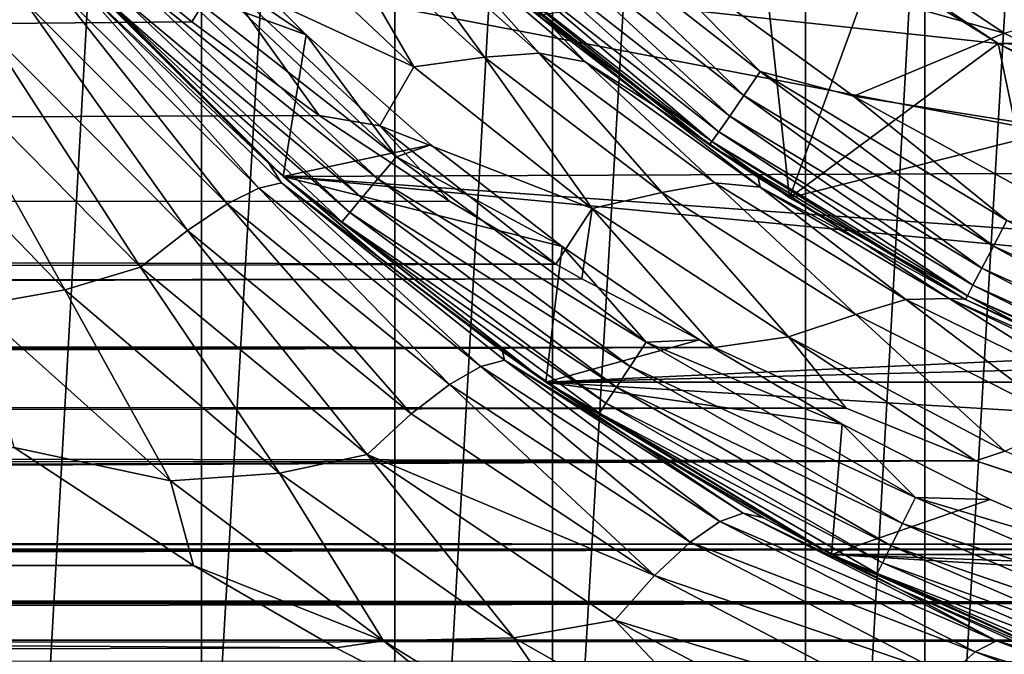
# Model space of a CAD drawing. Header units: millimetres. Extents: x -139 to 106, y -8 to 139.
# Tile 244 of 459: x -8.72 to -4.62, y 59.69 to 62.33. Entities that reach past the tile are written whole.
import ezdxf

# ---------------------------------------------------------------- set-up
doc = ezdxf.new("R2010")
doc.units = ezdxf.units.MM
doc.header["$LTSCALE"] = 53.842063
for name, color, linetype in [('156', 7, 'CONTINUOUS'), ('157', 7, 'CONTINUOUS'), ('158', 7, 'CONTINUOUS'), ('161', 7, 'CONTINUOUS'), ('163', 7, 'CONTINUOUS'), ('164', 7, 'CONTINUOUS'), ('166', 7, 'CONTINUOUS'), ('167', 7, 'CONTINUOUS'), ('297', 7, 'CONTINUOUS'), ('298', 7, 'CONTINUOUS'), ('33', 7, 'CONTINUOUS'), ('34', 7, 'CONTINUOUS'), ('39', 7, 'CONTINUOUS'), ('46', 7, 'CONTINUOUS'), ('47', 7, 'CONTINUOUS'), ('497', 7, 'CONTINUOUS'), ('499', 7, 'CONTINUOUS'), ('82', 7, 'CONTINUOUS'), ('83', 7, 'CONTINUOUS'), ('96', 7, 'CONTINUOUS'), ('97', 7, 'CONTINUOUS')]:
    doc.layers.add(name, color=color, linetype=linetype)

msp = doc.modelspace()

# ---------------------------------------------------------------- linework, layer by layer
at = {"layer": '156', "color": 7, "linetype": 'CONTINUOUS', "true_color": 0x33ccff}
for points in [[(-4.65, 62.2339, -40), (-5.1668, 62.5552, -40), (4.65, 62.2339, -40), (-4.65, 62.2339, -40)], [(4.65, 62.2339, -40), (-5.1668, 62.5552, -40), (5.1668, 62.5552, -40), (4.65, 62.2339, -40)], [(-4.1133, 61.947, -40), (-4.65, 62.2339, -40), (4.1133, 61.947, -40), (-4.1133, 61.947, -40)], [(4.1133, 61.947, -40), (-4.65, 62.2339, -40), (4.65, 62.2339, -40), (4.1133, 61.947, -40)]]:
    msp.add_3dface(points, dxfattribs=at)
at = {"layer": '157', "color": 7, "linetype": 'CONTINUOUS', "true_color": 0x33ccff}
for points in [[(-6.5655, 62.3516, -39), (-5.1668, 62.5552, -40), (-5.519, 61.5913, -39), (-6.5655, 62.3516, -39)], [(-5.1668, 62.5552, -40), (-4.65, 62.2339, -40), (-5.519, 61.5913, -39), (-5.1668, 62.5552, -40)], [(-4.65, 62.2339, -40), (-4.1133, 61.947, -40), (-5.519, 61.5913, -39), (-4.65, 62.2339, -40)], [(-5.519, 61.5913, -39), (-4.1133, 61.947, -40), (-4.3855, 60.9682, -39), (-5.519, 61.5913, -39)]]:
    msp.add_3dface(points, dxfattribs=at)
at = {"layer": '158', "color": 7, "linetype": 'CONTINUOUS', "true_color": 0x33ccff}
for points in [[(-6.5655, 62.3516, -39), (-5.519, 61.5913, -39), (-5.519, 61.5913, -32), (-6.5655, 62.3516, -39)], [(-6.5655, 62.3516, -32), (-6.5655, 62.3516, -39), (-5.519, 61.5913, -32), (-6.5655, 62.3516, -32)], [(-5.519, 61.5913, -39), (-4.3855, 60.9682, -39), (-5.519, 61.5913, -32), (-5.519, 61.5913, -39)], [(-5.519, 61.5913, -32), (-4.3855, 60.9682, -39), (-4.3855, 60.9682, -32), (-5.519, 61.5913, -32)]]:
    msp.add_3dface(points, dxfattribs=at)
at = {"layer": '161', "color": 7, "linetype": 'CONTINUOUS', "true_color": 0x33ccff}
for points in [[(-6.5655, 62.3516, -32), (-5.519, 61.5913, -32), (-5.6615, 62.9097, -32), (-6.5655, 62.3516, -32)], [(-5.6615, 62.9097, -32), (-5.519, 61.5913, -32), (-4.65, 62.2338, -32), (-5.6615, 62.9097, -32)], [(-5.519, 61.5913, -32), (-4.3855, 60.9682, -32), (-4.65, 62.2338, -32), (-5.519, 61.5913, -32)], [(-4.65, 62.2338, -32), (-4.3855, 60.9682, -32), (-3.5589, 61.6958, -32), (-4.65, 62.2338, -32)]]:
    msp.add_3dface(points, dxfattribs=at)
at = {"layer": '163', "color": 7, "linetype": 'CONTINUOUS', "true_color": 0x33ccff}
for points in [[(-5.6615, 62.9097, -32), (-4.65, 62.2338, -32), (-5.6615, 62.9097, -30), (-5.6615, 62.9097, -32)], [(-5.6615, 62.9097, -30), (-4.65, 62.2338, -32), (-4.65, 62.2338, -30), (-5.6615, 62.9097, -30)], [(-4.65, 62.2338, -32), (-3.5589, 61.6958, -32), (-4.65, 62.2338, -30), (-4.65, 62.2338, -32)], [(-4.65, 62.2338, -30), (-3.5589, 61.6958, -32), (-3.5588, 61.6958, -30), (-4.65, 62.2338, -30)]]:
    msp.add_3dface(points, dxfattribs=at)
at = {"layer": '164', "color": 7, "linetype": 'CONTINUOUS', "true_color": 0x33ccff}
for points in [[(-5.6615, 62.9097, -30), (-4.65, 62.2338, -30), (-8.6079, 62.662, -30), (-5.6615, 62.9097, -30)], [(-4.65, 62.2338, -30), (-3.5588, 61.6958, -30), (-8.6079, 62.662, -30), (-4.65, 62.2338, -30)], [(-8.6079, 62.662, -30), (-3.5588, 61.6958, -30), (-7.6259, 61.68, -30), (-8.6079, 62.662, -30)], [(-3.5588, 61.6958, -30), (-2.4069, 61.3048, -30), (-7.6259, 61.68, -30), (-3.5588, 61.6958, -30)], [(-2.4069, 61.3048, -30), (-1.2138, 61.0674, -30), (-7.6259, 61.68, -30), (-2.4069, 61.3048, -30)], [(-7.6259, 61.68, -30), (-1.2138, 61.0674, -30), (-6.5326, 60.8235, -30), (-7.6259, 61.68, -30)], [(-1.2138, 61.0674, -30), (0, 60.9879, -30), (-6.5326, 60.8235, -30), (-1.2138, 61.0674, -30)], [(-6.5326, 60.8235, -30), (0, 60.9879, -30), (6.5326, 60.8235, -30), (-6.5326, 60.8235, -30)], [(-5.3443, 60.1051, -30), (-6.5326, 60.8235, -30), (5.3443, 60.1051, -30), (-5.3443, 60.1051, -30)], [(5.3443, 60.1051, -30), (-6.5326, 60.8235, -30), (6.5326, 60.8235, -30), (5.3443, 60.1051, -30)], [(-4.078, 59.5352, -30), (-5.3443, 60.1051, -30), (4.078, 59.5352, -30), (-4.078, 59.5352, -30)], [(4.078, 59.5352, -30), (-5.3443, 60.1051, -30), (5.3443, 60.1051, -30), (4.078, 59.5352, -30)]]:
    msp.add_3dface(points, dxfattribs=at)
at = {"layer": '166', "color": 7, "linetype": 'CONTINUOUS', "true_color": 0x33ccff}
for points in [[(-8.6079, 62.662, -30), (-7.6259, 61.68, -30), (-8.6079, 62.662, -28), (-8.6079, 62.662, -30)], [(-8.6079, 62.662, -28), (-7.6259, 61.68, -30), (-7.6259, 61.68, -28), (-8.6079, 62.662, -28)], [(-7.6259, 61.68, -30), (-6.5326, 60.8235, -30), (-7.6259, 61.68, -28), (-7.6259, 61.68, -30)], [(-7.6259, 61.68, -28), (-6.5326, 60.8235, -30), (-6.5326, 60.8235, -28), (-7.6259, 61.68, -28)], [(-6.5326, 60.8235, -30), (-5.3443, 60.1051, -30), (-6.5326, 60.8235, -28), (-6.5326, 60.8235, -30)], [(-6.5326, 60.8235, -28), (-5.3443, 60.1051, -30), (-5.3443, 60.1051, -28), (-6.5326, 60.8235, -28)], [(-5.3443, 60.1051, -30), (-4.078, 59.5352, -30), (-5.3443, 60.1051, -28), (-5.3443, 60.1051, -30)], [(-5.3443, 60.1051, -28), (-4.078, 59.5352, -30), (-4.078, 59.5352, -28), (-5.3443, 60.1051, -28)]]:
    msp.add_3dface(points, dxfattribs=at)
at = {"layer": '167', "color": 7, "linetype": 'CONTINUOUS', "true_color": 0x33ccff}
for points in [[(-7.5299, 62.2691, -28), (-8.0185, 62.7577, -28), (-8.6079, 62.662, -28), (-7.5299, 62.2691, -28)], [(-7.5299, 62.2691, -28), (-8.6079, 62.662, -28), (-7.6259, 61.68, -28), (-7.5299, 62.2691, -28)], [(-7.0115, 61.8121, -28), (-7.5299, 62.2691, -28), (-7.6259, 61.68, -28), (-7.0115, 61.8121, -28)], [(-6.4655, 61.3886, -28), (-7.0115, 61.8121, -28), (-7.6259, 61.68, -28), (-6.4655, 61.3886, -28)], [(-6.4655, 61.3886, -28), (-7.6259, 61.68, -28), (-6.5326, 60.8235, -28), (-6.4655, 61.3886, -28)], [(-5.8939, 61.0002, -28), (-6.4655, 61.3886, -28), (-6.5326, 60.8235, -28), (-5.8939, 61.0002, -28)], [(-5.2991, 60.6484, -28), (-5.8939, 61.0002, -28), (-6.5326, 60.8235, -28), (-5.2991, 60.6484, -28)], [(-5.2991, 60.6484, -28), (-6.5326, 60.8235, -28), (-5.3443, 60.1051, -28), (-5.2991, 60.6484, -28)], [(-4.6834, 60.3347, -28), (-5.2991, 60.6484, -28), (-5.3443, 60.1051, -28), (-4.6834, 60.3347, -28)], [(-4.0492, 60.0603, -28), (-4.6834, 60.3347, -28), (-5.3443, 60.1051, -28), (-4.0492, 60.0603, -28)], [(-4.0492, 60.0603, -28), (-5.3443, 60.1051, -28), (-4.078, 59.5352, -28), (-4.0492, 60.0603, -28)]]:
    msp.add_3dface(points, dxfattribs=at)
at = {"layer": '297', "color": 7, "linetype": 'CONTINUOUS', "true_color": 0xffff99}
msp.add_3dface([(-5.6311, 62.9494, 36.5), (-4.625, 62.2771, 36.5), (-3.4246, 62.6177, 36.5), (-5.6311, 62.9494, 36.5)], dxfattribs=at)
at = {"layer": '298', "color": 7, "linetype": 'CONTINUOUS', "true_color": 0xffff99}
for points in [[(-5.631, 62.9494, 35), (-4.625, 62.2772, 35), (-5.6311, 62.9494, 36.5), (-5.631, 62.9494, 35)], [(-4.625, 62.2772, 35), (-4.625, 62.2771, 36.5), (-5.6311, 62.9494, 36.5), (-4.625, 62.2772, 35)], [(-4.625, 62.2772, 35), (-3.5398, 61.742, 35), (-4.625, 62.2771, 36.5), (-4.625, 62.2772, 35)]]:
    msp.add_3dface(points, dxfattribs=at)
at = {"layer": '33', "color": 8, "linetype": 'CONTINUOUS'}
for points in [[(-117, 61.5429, 13.754), (-8.6326, 62.8475, 15.0119), (-117, 63.115, 15.2432), (-117, 61.5429, 13.754)], [(-8.5128, 62.7417, 14.9181), (-8.6326, 62.8475, 15.0119), (-117, 61.5429, 13.754), (-8.5128, 62.7417, 14.9181)], [(-8.0054, 62.3233, 14.5337), (-8.5128, 62.7417, 14.9181), (-117, 61.5429, 13.754), (-8.0054, 62.3233, 14.5337)], [(-7.4763, 61.9336, 14.1551), (-8.0054, 62.3233, 14.5337), (-117, 61.5429, 13.754), (-7.4763, 61.9336, 14.1551)], [(-6.9331, 61.5766, 13.7895), (-7.4763, 61.9336, 14.1551), (-117, 61.5429, 13.754), (-6.9331, 61.5766, 13.7895)], [(-6.4917, 61.315, 13.5094), (-6.9331, 61.5766, 13.7895), (-117, 61.5429, 13.754), (-6.4917, 61.315, 13.5094)], [(-77.0653, 61.1218, 13.2954), (-6.4917, 61.315, 13.5094), (-117, 61.5429, 13.754), (-77.0653, 61.1218, 13.2954)], [(-6.3828, 61.2542, 13.4427), (-6.4917, 61.315, 13.5094), (-77.0653, 61.1218, 13.2954), (-6.3828, 61.2542, 13.4427)], [(-75.9354, 61.1218, 13.2954), (-6.3828, 61.2542, 13.4427), (-77.0653, 61.1218, 13.2954), (-75.9354, 61.1218, 13.2954)], [(-74.8111, 61.048, 13.212), (-6.3828, 61.2542, 13.4427), (-75.9354, 61.1218, 13.2954), (-74.8111, 61.048, 13.212)], [(-5.8311, 60.9672, 13.1196), (-6.3828, 61.2542, 13.4427), (-74.8111, 61.048, 13.212), (-5.8311, 60.9672, 13.1196)], [(-73.614, 60.8857, 13.0252), (-5.8311, 60.9672, 13.1196), (-74.8111, 61.048, 13.212), (-73.614, 60.8857, 13.0252)], [(-72.9353, 60.7584, 12.8754), (-5.8311, 60.9672, 13.1196), (-73.614, 60.8857, 13.0252), (-72.9353, 60.7584, 12.8754)], [(-5.2835, 60.7151, 12.8237), (-5.8311, 60.9672, 13.1196), (-72.9353, 60.7584, 12.8754), (-5.2835, 60.7151, 12.8237)], [(-72.2308, 60.603, 12.6884), (-5.2835, 60.7151, 12.8237), (-72.9353, 60.7584, 12.8754), (-72.2308, 60.603, 12.6884)], [(-4.7438, 60.496, 12.5568), (-5.2835, 60.7151, 12.8237), (-72.2308, 60.603, 12.6884), (-4.7438, 60.496, 12.5568)], [(-71.5394, 60.4307, 12.4756), (-4.7438, 60.496, 12.5568), (-72.2308, 60.603, 12.6884), (-71.5394, 60.4307, 12.4756)], [(-70.8963, 60.2573, 12.255), (-4.7438, 60.496, 12.5568), (-71.5394, 60.4307, 12.4756), (-70.8963, 60.2573, 12.255)], [(-70.6584, 60.1889, 12.1664), (-4.7438, 60.496, 12.5568), (-70.8963, 60.2573, 12.255), (-70.6584, 60.1889, 12.1664)], [(-3.6997, 60.1486, 12.1136), (-4.7438, 60.496, 12.5568), (-70.6584, 60.1889, 12.1664), (-3.6997, 60.1486, 12.1136)], [(-70.4234, 60.1196, 12.0754), (-3.6997, 60.1486, 12.1136), (-70.6584, 60.1889, 12.1664), (-70.4234, 60.1196, 12.0754)], [(-3.6275, 60.1281, 12.0867), (-3.6997, 60.1486, 12.1136), (-70.4234, 60.1196, 12.0754), (-3.6275, 60.1281, 12.0867)], [(-70.1914, 60.0492, 11.9819), (-3.6275, 60.1281, 12.0867), (-70.4234, 60.1196, 12.0754), (-70.1914, 60.0492, 11.9819)], [(-69.9623, 59.9779, 11.8861), (-3.6275, 60.1281, 12.0867), (-70.1914, 60.0492, 11.9819), (-69.9623, 59.9779, 11.8861)], [(-2.7114, 59.9061, 11.7882), (-3.6275, 60.1281, 12.0867), (-69.9623, 59.9779, 11.8861), (-2.7114, 59.9061, 11.7882)], [(-69.7361, 59.9057, 11.7877), (-2.7114, 59.9061, 11.7882), (-69.9623, 59.9779, 11.8861), (-69.7361, 59.9057, 11.7877)], [(-69.5131, 59.8327, 11.687), (-2.7114, 59.9061, 11.7882), (-69.7361, 59.9057, 11.7877), (-69.5131, 59.8327, 11.687)], [(-69.2933, 59.759, 11.584), (-2.7114, 59.9061, 11.7882), (-69.5131, 59.8327, 11.687), (-69.2933, 59.759, 11.584)], [(-1.7719, 59.7476, 11.5678), (-2.7114, 59.9061, 11.7882), (-69.2933, 59.759, 11.584), (-1.7719, 59.7476, 11.5678)], [(-69.0767, 59.6846, 11.4785), (-1.7719, 59.7476, 11.5678), (-69.2933, 59.759, 11.584), (-69.0767, 59.6846, 11.4785)], [(-0.8695, 59.6591, 11.4421), (-1.7719, 59.7476, 11.5678), (-69.0767, 59.6846, 11.4785), (-0.8695, 59.6591, 11.4421)]]:
    msp.add_3dface(points, dxfattribs=at)
at = {"layer": '34', "color": 8, "linetype": 'CONTINUOUS'}
for points in [[(-7.0828, 62.1359, 14.4587), (-7.7578, 62.7746, 15.1072), (-7.8892, 62.5108, 14.7349), (-7.0828, 62.1359, 14.4587)], [(-7.7578, 62.7746, 15.1072), (-7.0828, 62.1359, 14.4587), (-7.4616, 62.7917, 15.3323), (-7.7578, 62.7746, 15.1072)], [(-7.4616, 62.7917, 15.3323), (-7.0828, 62.1359, 14.4587), (-6.7877, 62.1768, 14.6829), (-7.4616, 62.7917, 15.3323)], [(-7.4616, 62.7917, 15.3323), (-6.7877, 62.1768, 14.6829), (-7.2318, 62.7876, 15.6133), (-7.4616, 62.7917, 15.3323)], [(-7.2318, 62.7876, 15.6133), (-6.7877, 62.1768, 14.6829), (-6.5603, 62.1938, 14.9653), (-7.2318, 62.7876, 15.6133)], [(-7.2318, 62.7876, 15.6133), (-6.5603, 62.1938, 14.9653), (-7.0425, 62.7331, 15.9002), (-7.2318, 62.7876, 15.6133)], [(-8.5128, 62.7417, 14.9181), (-8.0054, 62.3233, 14.5337), (-7.8892, 62.5108, 14.7349), (-8.5128, 62.7417, 14.9181)], [(-7.0425, 62.7331, 15.9002), (-6.5603, 62.1938, 14.9653), (-6.3689, 62.1572, 15.2537), (-7.0425, 62.7331, 15.9002)], [(-7.0425, 62.7331, 15.9002), (-6.3689, 62.1572, 15.2537), (-6.5079, 62.3042, 15.8), (-7.0425, 62.7331, 15.9002)], [(-6.9208, 62.6594, 16.2003), (-7.0425, 62.7331, 15.9002), (-6.5079, 62.3042, 15.8), (-6.9208, 62.6594, 16.2003)], [(-8.0054, 62.3233, 14.5337), (-7.4763, 61.9336, 14.1551), (-7.8892, 62.5108, 14.7349), (-8.0054, 62.3233, 14.5337)], [(-7.4763, 61.9336, 14.1551), (-7.2242, 61.8908, 14.1191), (-7.8892, 62.5108, 14.7349), (-7.4763, 61.9336, 14.1551)], [(-7.2242, 61.8908, 14.1191), (-7.0828, 62.1359, 14.4587), (-7.8892, 62.5108, 14.7349), (-7.2242, 61.8908, 14.1191)], [(-6.5079, 62.3042, 15.8), (-6.3689, 62.1572, 15.2537), (-6.0823, 61.9754, 15.4099), (-6.5079, 62.3042, 15.8)], [(-7.0828, 62.1359, 14.4587), (-6.3398, 61.5471, 13.8177), (-6.7877, 62.1768, 14.6829), (-7.0828, 62.1359, 14.4587)], [(-6.7877, 62.1768, 14.6829), (-6.0496, 61.6133, 14.0434), (-6.5603, 62.1938, 14.9653), (-6.7877, 62.1768, 14.6829)], [(-6.7877, 62.1768, 14.6829), (-6.3398, 61.5471, 13.8177), (-6.0496, 61.6133, 14.0434), (-6.7877, 62.1768, 14.6829)], [(-6.5603, 62.1938, 14.9653), (-6.0496, 61.6133, 14.0434), (-5.8293, 61.6529, 14.3291), (-6.5603, 62.1938, 14.9653)], [(-6.5603, 62.1938, 14.9653), (-5.8293, 61.6529, 14.3291), (-6.3689, 62.1572, 15.2537), (-6.5603, 62.1938, 14.9653)], [(-6.3689, 62.1572, 15.2537), (-5.8293, 61.6529, 14.3291), (-5.6403, 61.6359, 14.621), (-6.3689, 62.1572, 15.2537)], [(-6.3689, 62.1572, 15.2537), (-5.6403, 61.6359, 14.621), (-6.0823, 61.9754, 15.4099), (-6.3689, 62.1572, 15.2537)], [(-6.3398, 61.5471, 13.8177), (-7.0828, 62.1359, 14.4587), (-7.2242, 61.8908, 14.1191), (-6.3398, 61.5471, 13.8177)], [(-6.0823, 61.9754, 15.4099), (-5.6403, 61.6359, 14.621), (-5.6498, 61.6756, 15.0364), (-6.0823, 61.9754, 15.4099)], [(-7.4763, 61.9336, 14.1551), (-6.9331, 61.5766, 13.7895), (-7.2242, 61.8908, 14.1191), (-7.4763, 61.9336, 14.1551)], [(-6.9331, 61.5766, 13.7895), (-6.4917, 61.315, 13.5094), (-7.2242, 61.8908, 14.1191), (-6.9331, 61.5766, 13.7895)], [(-6.4917, 61.315, 13.5094), (-6.3398, 61.5471, 13.8177), (-7.2242, 61.8908, 14.1191), (-6.4917, 61.315, 13.5094)], [(-5.6498, 61.6756, 15.0364), (-5.6403, 61.6359, 14.621), (-5.217, 61.4067, 14.6859), (-5.6498, 61.6756, 15.0364)], [(-6.0496, 61.6133, 14.0434), (-5.2425, 61.1045, 13.4268), (-5.8293, 61.6529, 14.3291), (-6.0496, 61.6133, 14.0434)], [(-5.8293, 61.6529, 14.3291), (-5.2425, 61.1045, 13.4268), (-5.0352, 61.1676, 13.718), (-5.8293, 61.6529, 14.3291)], [(-5.8293, 61.6529, 14.3291), (-5.0352, 61.1676, 13.718), (-5.6403, 61.6359, 14.621), (-5.8293, 61.6529, 14.3291)], [(-5.6403, 61.6359, 14.621), (-5.0352, 61.1676, 13.718), (-4.8544, 61.1719, 14.0155), (-5.6403, 61.6359, 14.621)], [(-5.6403, 61.6359, 14.621), (-4.8544, 61.1719, 14.0155), (-5.217, 61.4067, 14.6859), (-5.6403, 61.6359, 14.621)], [(-6.3398, 61.5471, 13.8177), (-5.5229, 61.0118, 13.1966), (-6.0496, 61.6133, 14.0434), (-6.3398, 61.5471, 13.8177)], [(-6.0496, 61.6133, 14.0434), (-5.5229, 61.0118, 13.1966), (-5.2425, 61.1045, 13.4268), (-6.0496, 61.6133, 14.0434)], [(-6.4917, 61.315, 13.5094), (-6.3828, 61.2542, 13.4427), (-6.3398, 61.5471, 13.8177), (-6.4917, 61.315, 13.5094)], [(-6.3828, 61.2542, 13.4427), (-5.8311, 60.9672, 13.1196), (-6.3398, 61.5471, 13.8177), (-6.3828, 61.2542, 13.4427)], [(-5.8311, 60.9672, 13.1196), (-5.5229, 61.0118, 13.1966), (-6.3398, 61.5471, 13.8177), (-5.8311, 60.9672, 13.1196)], [(-5.217, 61.4067, 14.6859), (-4.8544, 61.1719, 14.0155), (-4.7892, 61.1689, 14.3628), (-5.217, 61.4067, 14.6859)], [(-5.2425, 61.1045, 13.4268), (-4.3587, 60.6558, 12.8503), (-5.0352, 61.1676, 13.718), (-5.2425, 61.1045, 13.4268)], [(-5.0352, 61.1676, 13.718), (-4.1721, 60.7429, 13.1492), (-4.8544, 61.1719, 14.0155), (-5.0352, 61.1676, 13.718)], [(-5.0352, 61.1676, 13.718), (-4.3587, 60.6558, 12.8503), (-4.1721, 60.7429, 13.1492), (-5.0352, 61.1676, 13.718)], [(-4.8544, 61.1719, 14.0155), (-4.1721, 60.7429, 13.1492), (-4.0069, 60.7691, 13.4545), (-4.8544, 61.1719, 14.0155)], [(-4.8544, 61.1719, 14.0155), (-4.0069, 60.7691, 13.4545), (-3.9654, 60.7817, 13.8083), (-4.8544, 61.1719, 14.0155)], [(-4.7892, 61.1689, 14.3628), (-4.8544, 61.1719, 14.0155), (-3.9654, 60.7817, 13.8083), (-4.7892, 61.1689, 14.3628)], [(-5.5229, 61.0118, 13.1966), (-4.6232, 60.5357, 12.6121), (-5.2425, 61.1045, 13.4268), (-5.5229, 61.0118, 13.1966)], [(-5.2425, 61.1045, 13.4268), (-4.6232, 60.5357, 12.6121), (-4.3587, 60.6558, 12.8503), (-5.2425, 61.1045, 13.4268)], [(-5.8311, 60.9672, 13.1196), (-5.2835, 60.7151, 12.8237), (-5.5229, 61.0118, 13.1966), (-5.8311, 60.9672, 13.1196)], [(-5.2835, 60.7151, 12.8237), (-4.7438, 60.496, 12.5568), (-5.5229, 61.0118, 13.1966), (-5.2835, 60.7151, 12.8237)], [(-4.7438, 60.496, 12.5568), (-4.6232, 60.5357, 12.6121), (-5.5229, 61.0118, 13.1966), (-4.7438, 60.496, 12.5568)], [(-4.7438, 60.496, 12.5568), (-3.6997, 60.1486, 12.1136), (-4.6232, 60.5357, 12.6121), (-4.7438, 60.496, 12.5568)]]:
    msp.add_3dface(points, dxfattribs=at)
at = {"layer": '39', "color": 8, "linetype": 'CONTINUOUS'}
for points in [[(-5.631, 62.9494, 35), (-6.2479, 62.7377, 35), (-4.625, 62.2772, 35), (-5.631, 62.9494, 35)], [(-6.2479, 62.7377, 35), (-5.2521, 62.014, 35), (-4.625, 62.2772, 35), (-6.2479, 62.7377, 35)], [(-4.625, 62.2772, 35), (-5.2521, 62.014, 35), (-3.5398, 61.742, 35), (-4.625, 62.2772, 35)], [(-5.2521, 62.014, 35), (-4.1735, 61.4209, 35), (-3.5398, 61.742, 35), (-5.2521, 62.014, 35)]]:
    msp.add_3dface(points, dxfattribs=at)
at = {"layer": '46', "color": 8, "linetype": 'CONTINUOUS'}
for points in [[(-9.5185, 63.2875, -20.4994), (-8.6999, 62.4062, -20.4847), (-8.8682, 62.304, -20.1939), (-9.5185, 63.2875, -20.4994)], [(-8.521, 62.5651, -21.4427), (-7.6859, 61.7335, -21.2294), (-8.4846, 62.4891, -21.1153), (-8.521, 62.5651, -21.4427)], [(-8.5713, 62.4676, -20.797), (-8.4846, 62.4891, -21.1153), (-7.7267, 61.6315, -20.5761), (-8.5713, 62.4676, -20.797)], [(-8.4846, 62.4891, -21.1153), (-7.6859, 61.7335, -21.2294), (-7.6323, 61.6529, -20.8923), (-8.4846, 62.4891, -21.1153)], [(-8.4846, 62.4891, -21.1153), (-7.6323, 61.6529, -20.8923), (-7.7267, 61.6315, -20.5761), (-8.4846, 62.4891, -21.1153)], [(-8.6999, 62.4062, -20.4847), (-8.5713, 62.4676, -20.797), (-7.8584, 61.5659, -20.266), (-8.6999, 62.4062, -20.4847)], [(-8.5713, 62.4676, -20.797), (-7.7267, 61.6315, -20.5761), (-7.8584, 61.5659, -20.266), (-8.5713, 62.4676, -20.797)], [(-8.8682, 62.304, -20.1939), (-8.6999, 62.4062, -20.4847), (-8.0246, 61.455, -19.9771), (-8.8682, 62.304, -20.1939)], [(-8.6999, 62.4062, -20.4847), (-7.8584, 61.5659, -20.266), (-8.0246, 61.455, -19.9771), (-8.6999, 62.4062, -20.4847)], [(-8.2191, 61.3019, -19.7241), (-9.0702, 62.164, -19.9391), (-8.8682, 62.304, -20.1939), (-8.2191, 61.3019, -19.7241)], [(-8.2191, 61.3019, -19.7241), (-8.8682, 62.304, -20.1939), (-8.0246, 61.455, -19.9771), (-8.2191, 61.3019, -19.7241)], [(-8.5346, 61.2083, -19.5455), (-9.342, 62.0439, -19.7423), (-9.0702, 62.164, -19.9391), (-8.5346, 61.2083, -19.5455)], [(-8.2191, 61.3019, -19.7241), (-8.5346, 61.2083, -19.5455), (-9.0702, 62.164, -19.9391), (-8.2191, 61.3019, -19.7241)], [(-8.5346, 61.2083, -19.5455), (-8.9096, 61.1415, -19.4328), (-9.342, 62.0439, -19.7423), (-8.5346, 61.2083, -19.5455)], [(-7.6859, 61.7335, -21.2294), (-7.2164, 61.3339, -21.096), (-7.6323, 61.6529, -20.8923), (-7.6859, 61.7335, -21.2294)], [(-7.8584, 61.5659, -20.266), (-7.7267, 61.6315, -20.5761), (-6.934, 60.8141, -19.9987), (-7.8584, 61.5659, -20.266)], [(-7.7267, 61.6315, -20.5761), (-7.6323, 61.6529, -20.8923), (-6.8036, 60.8885, -20.3074), (-7.7267, 61.6315, -20.5761)], [(-7.7267, 61.6315, -20.5761), (-6.8036, 60.8885, -20.3074), (-6.934, 60.8141, -19.9987), (-7.7267, 61.6315, -20.5761)], [(-7.2164, 61.3339, -21.096), (-6.7138, 60.9512, -20.9485), (-7.6323, 61.6529, -20.8923), (-7.2164, 61.3339, -21.096)], [(-7.6323, 61.6529, -20.8923), (-6.7138, 60.9512, -20.9485), (-6.7055, 60.915, -20.6221), (-7.6323, 61.6529, -20.8923)], [(-7.6323, 61.6529, -20.8923), (-6.7055, 60.915, -20.6221), (-6.8036, 60.8885, -20.3074), (-7.6323, 61.6529, -20.8923)], [(-8.0246, 61.455, -19.9771), (-7.8584, 61.5659, -20.266), (-7.0937, 60.6907, -19.7112), (-8.0246, 61.455, -19.9771)], [(-7.8584, 61.5659, -20.266), (-6.934, 60.8141, -19.9987), (-7.0937, 60.6907, -19.7112), (-7.8584, 61.5659, -20.266)], [(-7.2765, 60.522, -19.4594), (-8.2191, 61.3019, -19.7241), (-8.0246, 61.455, -19.9771), (-7.2765, 60.522, -19.4594)], [(-7.2765, 60.522, -19.4594), (-8.0246, 61.455, -19.9771), (-7.0937, 60.6907, -19.7112), (-7.2765, 60.522, -19.4594)], [(-7.6416, 60.4436, -19.3018), (-8.5346, 61.2083, -19.5455), (-8.2191, 61.3019, -19.7241), (-7.6416, 60.4436, -19.3018)], [(-7.2765, 60.522, -19.4594), (-7.6416, 60.4436, -19.3018), (-8.2191, 61.3019, -19.7241), (-7.2765, 60.522, -19.4594)], [(-8.0951, 60.4118, -19.2188), (-8.9096, 61.1415, -19.4328), (-8.5346, 61.2083, -19.5455), (-8.0951, 60.4118, -19.2188)], [(-7.6416, 60.4436, -19.3018), (-8.0951, 60.4118, -19.2188), (-8.5346, 61.2083, -19.5455), (-7.6416, 60.4436, -19.3018)], [(-8.0951, 60.4118, -19.2188), (-8.7447, 60.5512, -19.2395), (-8.9096, 61.1415, -19.4328), (-8.0951, 60.4118, -19.2188)], [(-6.7138, 60.9512, -20.9485), (-6.1821, 60.5909, -20.7914), (-6.7055, 60.915, -20.6221), (-6.7138, 60.9512, -20.9485)], [(-6.934, 60.8141, -19.9987), (-6.8036, 60.8885, -20.3074), (-5.9322, 60.1565, -19.708), (-6.934, 60.8141, -19.9987)], [(-6.8036, 60.8885, -20.3074), (-6.7055, 60.915, -20.6221), (-5.8083, 60.2429, -20.0162), (-6.8036, 60.8885, -20.3074)], [(-6.8036, 60.8885, -20.3074), (-5.8083, 60.2429, -20.0162), (-5.9322, 60.1565, -19.708), (-6.8036, 60.8885, -20.3074)], [(-6.7055, 60.915, -20.6221), (-6.1821, 60.5909, -20.7914), (-5.7117, 60.2783, -20.3305), (-6.7055, 60.915, -20.6221)], [(-6.7055, 60.915, -20.6221), (-5.7117, 60.2783, -20.3305), (-5.8083, 60.2429, -20.0162), (-6.7055, 60.915, -20.6221)], [(-7.0937, 60.6907, -19.7112), (-6.934, 60.8141, -19.9987), (-6.08, 60.0183, -19.4209), (-7.0937, 60.6907, -19.7112)], [(-6.934, 60.8141, -19.9987), (-5.9322, 60.1565, -19.708), (-6.08, 60.0183, -19.4209), (-6.934, 60.8141, -19.9987)], [(-7.2765, 60.522, -19.4594), (-7.0937, 60.6907, -19.7112), (-6.08, 60.0183, -19.4209), (-7.2765, 60.522, -19.4594)], [(-6.1821, 60.5909, -20.7914), (-5.6267, 60.2584, -20.63), (-5.7117, 60.2783, -20.3305), (-6.1821, 60.5909, -20.7914)], [(-7.999, 60.0595, -19.0855), (-8.7447, 60.5512, -19.2395), (-8.0951, 60.4118, -19.2188), (-7.999, 60.0595, -19.0855)], [(-6.6658, 59.7578, -19.0311), (-7.6416, 60.4436, -19.3018), (-7.2765, 60.522, -19.4594), (-6.6658, 59.7578, -19.0311)], [(-6.246, 59.8325, -19.1694), (-6.6658, 59.7578, -19.0311), (-7.2765, 60.522, -19.4594), (-6.246, 59.8325, -19.1694)], [(-6.246, 59.8325, -19.1694), (-7.2765, 60.522, -19.4594), (-6.08, 60.0183, -19.4209), (-6.246, 59.8325, -19.1694)], [(-7.2083, 59.7462, -18.9776), (-8.0951, 60.4118, -19.2188), (-7.6416, 60.4436, -19.3018), (-7.2083, 59.7462, -18.9776)], [(-6.6658, 59.7578, -19.0311), (-7.2083, 59.7462, -18.9776), (-7.6416, 60.4436, -19.3018), (-6.6658, 59.7578, -19.0311)], [(-7.2083, 59.7462, -18.9776), (-7.999, 60.0595, -19.0855), (-8.0951, 60.4118, -19.2188), (-7.2083, 59.7462, -18.9776)], [(-5.7117, 60.2783, -20.3305), (-4.6577, 59.7465, -20.0428), (-5.8083, 60.2429, -20.0162), (-5.7117, 60.2783, -20.3305)], [(-5.6267, 60.2584, -20.63), (-5.0555, 59.9587, -20.4706), (-5.7117, 60.2783, -20.3305), (-5.6267, 60.2584, -20.63)], [(-5.7117, 60.2783, -20.3305), (-5.0555, 59.9587, -20.4706), (-4.6577, 59.7465, -20.0428), (-5.7117, 60.2783, -20.3305)], [(-5.8083, 60.2429, -20.0162), (-4.7469, 59.6999, -19.7278), (-5.9322, 60.1565, -19.708), (-5.8083, 60.2429, -20.0162)], [(-5.8083, 60.2429, -20.0162), (-4.6577, 59.7465, -20.0428), (-4.7469, 59.6999, -19.7278), (-5.8083, 60.2429, -20.0162)], [(-5.9322, 60.1565, -19.708), (-4.858, 59.5999, -19.4188), (-6.08, 60.0183, -19.4209), (-5.9322, 60.1565, -19.708)], [(-5.9322, 60.1565, -19.708), (-4.7469, 59.6999, -19.7278), (-4.858, 59.5999, -19.4188), (-5.9322, 60.1565, -19.708)], [(-7.4068, 59.7169, -18.9614), (-7.999, 60.0595, -19.0855), (-7.2083, 59.7462, -18.9776), (-7.4068, 59.7169, -18.9614)], [(-6.246, 59.8325, -19.1694), (-6.08, 60.0183, -19.4209), (-4.9879, 59.4461, -19.1311), (-6.246, 59.8325, -19.1694)], [(-6.08, 60.0183, -19.4209), (-4.858, 59.5999, -19.4188), (-4.9879, 59.4461, -19.1311), (-6.08, 60.0183, -19.4209)], [(-5.0555, 59.9587, -20.4706), (-4.4764, 59.6949, -20.3186), (-4.6577, 59.7465, -20.0428), (-5.0555, 59.9587, -20.4706)], [(-5.6099, 59.1596, -18.7544), (-6.6658, 59.7578, -19.0311), (-6.246, 59.8325, -19.1694), (-5.6099, 59.1596, -18.7544)], [(-5.1314, 59.2431, -18.879), (-5.6099, 59.1596, -18.7544), (-6.246, 59.8325, -19.1694), (-5.1314, 59.2431, -18.879)], [(-5.1314, 59.2431, -18.879), (-6.246, 59.8325, -19.1694), (-4.9879, 59.4461, -19.1311), (-5.1314, 59.2431, -18.879)], [(-6.7804, 59.395, -18.8316), (-7.4068, 59.7169, -18.9614), (-7.2083, 59.7462, -18.9776), (-6.7804, 59.395, -18.8316)], [(-6.2513, 59.1523, -18.7251), (-7.2083, 59.7462, -18.9776), (-6.6658, 59.7578, -19.0311), (-6.2513, 59.1523, -18.7251)], [(-6.2513, 59.1523, -18.7251), (-6.7804, 59.395, -18.8316), (-7.2083, 59.7462, -18.9776), (-6.2513, 59.1523, -18.7251)], [(-5.6099, 59.1596, -18.7544), (-6.2513, 59.1523, -18.7251), (-6.6658, 59.7578, -19.0311), (-5.6099, 59.1596, -18.7544)], [(-4.6577, 59.7465, -20.0428), (-3.5496, 59.3237, -19.7837), (-4.7469, 59.6999, -19.7278), (-4.6577, 59.7465, -20.0428)], [(-4.4764, 59.6949, -20.3186), (-3.8957, 59.4678, -20.1787), (-4.6577, 59.7465, -20.0428), (-4.4764, 59.6949, -20.3186)], [(-4.6577, 59.7465, -20.0428), (-3.8957, 59.4678, -20.1787), (-3.5496, 59.3237, -19.7837), (-4.6577, 59.7465, -20.0428)], [(-4.7469, 59.6999, -19.7278), (-3.6247, 59.2656, -19.467), (-4.858, 59.5999, -19.4188), (-4.7469, 59.6999, -19.7278)], [(-4.7469, 59.6999, -19.7278), (-3.5496, 59.3237, -19.7837), (-3.6247, 59.2656, -19.467), (-4.7469, 59.6999, -19.7278)]]:
    msp.add_3dface(points, dxfattribs=at)
at = {"layer": '47', "color": 8, "linetype": 'CONTINUOUS'}
for points in [[(-8.7447, 60.5512, -19.2395), (-7.999, 60.0595, -19.0855), (-76.5, 60.0903, -19.096), (-8.7447, 60.5512, -19.2395)], [(-7.999, 60.0595, -19.0855), (-7.4068, 59.7169, -18.9614), (-76.5, 60.0903, -19.096), (-7.999, 60.0595, -19.0855)], [(-76.5, 60.0903, -19.096), (-7.4068, 59.7169, -18.9614), (-76.5, 59.5365, -18.8903), (-76.5, 60.0903, -19.096)], [(-7.4068, 59.7169, -18.9614), (-6.7804, 59.395, -18.8316), (-76.5, 59.5365, -18.8903), (-7.4068, 59.7169, -18.9614)]]:
    msp.add_3dface(points, dxfattribs=at)
at = {"layer": '497', "color": 7, "linetype": 'CONTINUOUS', "true_color": 0xe0f2ff}
for points in [[(-4.9559, 83.9147, 98.9082), (-3.3403, 84.3979, 98.9082), (-4.9559, 56.6611, 98.9082), (-4.9559, 83.9147, 98.9082)], [(-4.9559, 56.6611, 98.9082), (-3.3403, 84.3979, 98.9082), (-3.3403, 56.1779, 98.9082), (-4.9559, 56.6611, 98.9082)], [(-6.5048, 83.247, 98.9082), (-4.9559, 83.9147, 98.9082), (-6.5047, 57.3288, 98.9082), (-6.5048, 83.247, 98.9082)], [(-6.5047, 57.3288, 98.9082), (-4.9559, 83.9147, 98.9082), (-4.9559, 56.6611, 98.9082), (-6.5047, 57.3288, 98.9082)], [(-7.9655, 82.404, 98.9082), (-6.5048, 83.247, 98.9082), (-7.9655, 58.1717, 98.9082), (-7.9655, 82.404, 98.9082)], [(-7.9655, 58.1717, 98.9082), (-6.5048, 83.247, 98.9082), (-6.5047, 57.3288, 98.9082), (-7.9655, 58.1717, 98.9082)], [(-9.3185, 81.3972, 98.9082), (-7.9655, 82.404, 98.9082), (-9.3185, 59.1786, 98.9082), (-9.3185, 81.3972, 98.9082)], [(-9.3185, 59.1786, 98.9082), (-7.9655, 82.404, 98.9082), (-7.9655, 58.1717, 98.9082), (-9.3185, 59.1786, 98.9082)]]:
    msp.add_3dface(points, dxfattribs=at)
at = {"layer": '499', "color": 7, "linetype": 'CONTINUOUS', "true_color": 0xe0f2ff}
for points in [[(-5.4519, 85.8612, 188.9082), (-5.4518, 54.7146, 188.9082), (-3.6732, 86.3738, 188.9082), (-5.4519, 85.8612, 188.9082)], [(-5.4518, 54.7146, 188.9082), (-3.6731, 54.2019, 188.9082), (-3.6732, 86.3738, 188.9082), (-5.4518, 54.7146, 188.9082)], [(-7.1619, 85.1525, 188.9082), (-7.1618, 55.4232, 188.9082), (-5.4519, 85.8612, 188.9082), (-7.1619, 85.1525, 188.9082)], [(-7.1618, 55.4232, 188.9082), (-5.4518, 54.7146, 188.9082), (-5.4519, 85.8612, 188.9082), (-7.1618, 55.4232, 188.9082)], [(-8.7816, 56.3189, 188.9082), (-7.1618, 55.4232, 188.9082), (-7.1619, 85.1525, 188.9082), (-8.7816, 56.3189, 188.9082)], [(-8.7816, 84.2569, 188.9082), (-8.7816, 56.3189, 188.9082), (-7.1619, 85.1525, 188.9082), (-8.7816, 84.2569, 188.9082)]]:
    msp.add_3dface(points, dxfattribs=at)
at = {"layer": '82', "color": 8, "linetype": 'CONTINUOUS'}
for points in [[(-7.6259, 61.68, -27.5), (-8.521, 62.5651, -21.4427), (-8.6079, 62.662, -27.5), (-7.6259, 61.68, -27.5)], [(-7.6859, 61.7335, -21.2294), (-8.521, 62.5651, -21.4427), (-7.6259, 61.68, -27.5), (-7.6859, 61.7335, -21.2294)], [(-7.2164, 61.3339, -21.096), (-7.6859, 61.7335, -21.2294), (-7.6259, 61.68, -27.5), (-7.2164, 61.3339, -21.096)], [(-6.5327, 60.8236, -27.5), (-7.2164, 61.3339, -21.096), (-7.6259, 61.68, -27.5), (-6.5327, 60.8236, -27.5)], [(-6.7138, 60.9512, -20.9485), (-7.2164, 61.3339, -21.096), (-6.5327, 60.8236, -27.5), (-6.7138, 60.9512, -20.9485)], [(-6.1821, 60.5909, -20.7914), (-6.7138, 60.9512, -20.9485), (-6.5327, 60.8236, -27.5), (-6.1821, 60.5909, -20.7914)], [(-5.3443, 60.1051, -27.5), (-6.1821, 60.5909, -20.7914), (-6.5327, 60.8236, -27.5), (-5.3443, 60.1051, -27.5)], [(-5.6267, 60.2584, -20.63), (-6.1821, 60.5909, -20.7914), (-5.3443, 60.1051, -27.5), (-5.6267, 60.2584, -20.63)], [(-5.0555, 59.9587, -20.4706), (-5.6267, 60.2584, -20.63), (-5.3443, 60.1051, -27.5), (-5.0555, 59.9587, -20.4706)], [(-4.078, 59.5352, -27.5), (-5.0555, 59.9587, -20.4706), (-5.3443, 60.1051, -27.5), (-4.078, 59.5352, -27.5)], [(-4.4764, 59.6949, -20.3186), (-5.0555, 59.9587, -20.4706), (-4.078, 59.5352, -27.5), (-4.4764, 59.6949, -20.3186)]]:
    msp.add_3dface(points, dxfattribs=at)
at = {"layer": '83', "color": 8, "linetype": 'CONTINUOUS'}
for points in [[(-8.0185, 62.7577, -28), (-7.5299, 62.2691, -28), (-8.0952, 62.6504, -27.983), (-8.0185, 62.7577, -28)], [(-7.6259, 61.68, -27.5), (-8.6079, 62.662, -27.5), (-8.3525, 62.4077, -27.6289), (-7.6259, 61.68, -27.5)], [(-8.0952, 62.6504, -27.983), (-7.1538, 61.7623, -27.983), (-8.183, 62.5676, -27.9329), (-8.0952, 62.6504, -27.983)], [(-8.0952, 62.6504, -27.983), (-7.5299, 62.2691, -28), (-7.1538, 61.7623, -27.983), (-8.0952, 62.6504, -27.983)], [(-7.2314, 61.6698, -27.9329), (-8.2584, 62.4965, -27.8534), (-8.183, 62.5676, -27.9329), (-7.2314, 61.6698, -27.9329)], [(-7.1538, 61.7623, -27.983), (-7.2314, 61.6698, -27.9329), (-8.183, 62.5676, -27.9329), (-7.1538, 61.7623, -27.983)], [(-7.298, 61.5904, -27.8534), (-8.3162, 62.4419, -27.7497), (-8.2584, 62.4965, -27.8534), (-7.298, 61.5904, -27.8534)], [(-7.298, 61.5904, -27.8534), (-8.2584, 62.4965, -27.8534), (-7.2314, 61.6698, -27.9329), (-7.298, 61.5904, -27.8534)], [(-7.3491, 61.5295, -27.7497), (-8.3525, 62.4077, -27.6289), (-8.3162, 62.4419, -27.7497), (-7.3491, 61.5295, -27.7497)], [(-7.3812, 61.4913, -27.6289), (-7.6259, 61.68, -27.5), (-8.3525, 62.4077, -27.6289), (-7.3812, 61.4913, -27.6289)], [(-7.3812, 61.4913, -27.6289), (-8.3525, 62.4077, -27.6289), (-7.3491, 61.5295, -27.7497), (-7.3812, 61.4913, -27.6289)], [(-7.3491, 61.5295, -27.7497), (-8.3162, 62.4419, -27.7497), (-7.298, 61.5904, -27.8534), (-7.3491, 61.5295, -27.7497)], [(-7.5299, 62.2691, -28), (-7.0115, 61.8121, -28), (-7.1538, 61.7623, -27.983), (-7.5299, 62.2691, -28)], [(-7.0115, 61.8121, -28), (-6.4655, 61.3886, -28), (-7.1538, 61.7623, -27.983), (-7.0115, 61.8121, -28)], [(-7.1538, 61.7623, -27.983), (-6.1157, 60.9894, -27.983), (-7.2314, 61.6698, -27.9329), (-7.1538, 61.7623, -27.983)], [(-7.1538, 61.7623, -27.983), (-6.4655, 61.3886, -28), (-6.1157, 60.9894, -27.983), (-7.1538, 61.7623, -27.983)], [(-6.5327, 60.8236, -27.5), (-7.6259, 61.68, -27.5), (-7.3812, 61.4913, -27.6289), (-6.5327, 60.8236, -27.5)], [(-6.182, 60.8886, -27.9329), (-7.298, 61.5904, -27.8534), (-7.2314, 61.6698, -27.9329), (-6.182, 60.8886, -27.9329)], [(-6.1157, 60.9894, -27.983), (-6.182, 60.8886, -27.9329), (-7.2314, 61.6698, -27.9329), (-6.1157, 60.9894, -27.983)], [(-6.239, 60.802, -27.8534), (-7.3491, 61.5295, -27.7497), (-7.298, 61.5904, -27.8534), (-6.239, 60.802, -27.8534)], [(-6.239, 60.802, -27.8534), (-7.298, 61.5904, -27.8534), (-6.182, 60.8886, -27.9329), (-6.239, 60.802, -27.8534)], [(-6.2827, 60.7356, -27.7497), (-7.3812, 61.4913, -27.6289), (-7.3491, 61.5295, -27.7497), (-6.2827, 60.7356, -27.7497)], [(-6.2827, 60.7356, -27.7497), (-7.3491, 61.5295, -27.7497), (-6.239, 60.802, -27.8534), (-6.2827, 60.7356, -27.7497)], [(-6.3101, 60.6939, -27.6289), (-6.5327, 60.8236, -27.5), (-7.3812, 61.4913, -27.6289), (-6.3101, 60.6939, -27.6289)], [(-6.3101, 60.6939, -27.6289), (-7.3812, 61.4913, -27.6289), (-6.2827, 60.7356, -27.7497), (-6.3101, 60.6939, -27.6289)], [(-6.4655, 61.3886, -28), (-5.8939, 61.0002, -28), (-6.1157, 60.9894, -27.983), (-6.4655, 61.3886, -28)], [(-6.1157, 60.9894, -27.983), (-4.9949, 60.3423, -27.983), (-6.182, 60.8886, -27.9329), (-6.1157, 60.9894, -27.983)], [(-5.8939, 61.0002, -28), (-5.2991, 60.6484, -28), (-6.1157, 60.9894, -27.983), (-5.8939, 61.0002, -28)], [(-6.1157, 60.9894, -27.983), (-5.2991, 60.6484, -28), (-4.9949, 60.3423, -27.983), (-6.1157, 60.9894, -27.983)], [(-5.049, 60.2344, -27.9329), (-6.239, 60.802, -27.8534), (-6.182, 60.8886, -27.9329), (-5.049, 60.2344, -27.9329)], [(-4.9949, 60.3423, -27.983), (-5.049, 60.2344, -27.9329), (-6.182, 60.8886, -27.9329), (-4.9949, 60.3423, -27.983)], [(-5.3443, 60.1051, -27.5), (-6.5327, 60.8236, -27.5), (-6.3101, 60.6939, -27.6289), (-5.3443, 60.1051, -27.5)], [(-5.0955, 60.1418, -27.8534), (-6.2827, 60.7356, -27.7497), (-6.239, 60.802, -27.8534), (-5.0955, 60.1418, -27.8534)], [(-5.0955, 60.1418, -27.8534), (-6.239, 60.802, -27.8534), (-5.049, 60.2344, -27.9329), (-5.0955, 60.1418, -27.8534)], [(-5.1312, 60.0708, -27.7497), (-6.3101, 60.6939, -27.6289), (-6.2827, 60.7356, -27.7497), (-5.1312, 60.0708, -27.7497)], [(-5.1312, 60.0708, -27.7497), (-6.2827, 60.7356, -27.7497), (-5.0955, 60.1418, -27.8534), (-5.1312, 60.0708, -27.7497)], [(-5.1536, 60.0262, -27.6289), (-5.3443, 60.1051, -27.5), (-6.3101, 60.6939, -27.6289), (-5.1536, 60.0262, -27.6289)], [(-5.1536, 60.0262, -27.6289), (-6.3101, 60.6939, -27.6289), (-5.1312, 60.0708, -27.7497), (-5.1536, 60.0262, -27.6289)], [(-5.2991, 60.6484, -28), (-4.6834, 60.3347, -28), (-4.9949, 60.3423, -27.983), (-5.2991, 60.6484, -28)], [(-4.9949, 60.3423, -27.983), (-3.8065, 59.8297, -27.983), (-5.049, 60.2344, -27.9329), (-4.9949, 60.3423, -27.983)], [(-4.6834, 60.3347, -28), (-4.0492, 60.0603, -28), (-4.9949, 60.3423, -27.983), (-4.6834, 60.3347, -28)], [(-4.9949, 60.3423, -27.983), (-4.0492, 60.0603, -28), (-3.8065, 59.8297, -27.983), (-4.9949, 60.3423, -27.983)], [(-3.8478, 59.7162, -27.9329), (-5.0955, 60.1418, -27.8534), (-5.049, 60.2344, -27.9329), (-3.8478, 59.7162, -27.9329)], [(-3.8065, 59.8297, -27.983), (-3.8478, 59.7162, -27.9329), (-5.049, 60.2344, -27.9329), (-3.8065, 59.8297, -27.983)], [(-3.8832, 59.6189, -27.8534), (-5.1312, 60.0708, -27.7497), (-5.0955, 60.1418, -27.8534), (-3.8832, 59.6189, -27.8534)], [(-3.8832, 59.6189, -27.8534), (-5.0955, 60.1418, -27.8534), (-3.8478, 59.7162, -27.9329), (-3.8832, 59.6189, -27.8534)], [(-4.078, 59.5352, -27.5), (-5.3443, 60.1051, -27.5), (-5.1536, 60.0262, -27.6289), (-4.078, 59.5352, -27.5)], [(-3.9104, 59.5442, -27.7497), (-5.1536, 60.0262, -27.6289), (-5.1312, 60.0708, -27.7497), (-3.9104, 59.5442, -27.7497)], [(-3.9104, 59.5442, -27.7497), (-5.1312, 60.0708, -27.7497), (-3.8832, 59.6189, -27.8534), (-3.9104, 59.5442, -27.7497)], [(-3.9275, 59.4973, -27.6289), (-4.078, 59.5352, -27.5), (-5.1536, 60.0262, -27.6289), (-3.9275, 59.4973, -27.6289)], [(-3.9275, 59.4973, -27.6289), (-5.1536, 60.0262, -27.6289), (-3.9104, 59.5442, -27.7497), (-3.9275, 59.4973, -27.6289)]]:
    msp.add_3dface(points, dxfattribs=at)
at = {"layer": '96', "color": 8, "linetype": 'CONTINUOUS'}
for points in [[(-6.5841, 62.8559, 34.9831), (-6.6642, 62.7655, 34.9332), (-5.7089, 62.0171, 34.9332), (-6.5841, 62.8559, 34.9831)], [(-5.6403, 62.1164, 34.9831), (-6.2479, 62.7377, 35), (-6.5841, 62.8559, 34.9831), (-5.6403, 62.1164, 34.9831)], [(-5.6403, 62.1164, 34.9831), (-6.5841, 62.8559, 34.9831), (-5.7089, 62.0171, 34.9332), (-5.6403, 62.1164, 34.9831)], [(-6.7329, 62.6879, 34.8537), (-5.7678, 61.9317, 34.8537), (-6.6642, 62.7655, 34.9332), (-6.7329, 62.6879, 34.8537)], [(-6.6642, 62.7655, 34.9332), (-5.7678, 61.9317, 34.8537), (-5.7089, 62.0171, 34.9332), (-6.6642, 62.7655, 34.9332)], [(-5.2521, 62.014, 35), (-6.2479, 62.7377, 35), (-5.6403, 62.1164, 34.9831), (-5.2521, 62.014, 35)], [(-6.7857, 62.6283, 34.7501), (-5.813, 61.8662, 34.7501), (-6.7329, 62.6879, 34.8537), (-6.7857, 62.6283, 34.7501)], [(-6.7329, 62.6879, 34.8537), (-5.813, 61.8662, 34.7501), (-5.7678, 61.9317, 34.8537), (-6.7329, 62.6879, 34.8537)], [(-6.8189, 62.5909, 34.6294), (-5.8414, 61.8251, 34.6294), (-6.7857, 62.6283, 34.7501), (-6.8189, 62.5909, 34.6294)], [(-6.7857, 62.6283, 34.7501), (-5.8414, 61.8251, 34.6294), (-5.813, 61.8662, 34.7501), (-6.7857, 62.6283, 34.7501)], [(-6.8302, 62.5781, 34.5), (-5.8511, 61.811, 34.5), (-6.8189, 62.5909, 34.6294), (-6.8302, 62.5781, 34.5)], [(-6.8189, 62.5909, 34.6294), (-5.8511, 61.811, 34.5), (-5.8414, 61.8251, 34.6294), (-6.8189, 62.5909, 34.6294)], [(-5.6403, 62.1164, 34.9831), (-5.7089, 62.0171, 34.9332), (-4.6703, 61.3892, 34.9332), (-5.6403, 62.1164, 34.9831)], [(-4.6142, 61.4962, 34.9831), (-5.2521, 62.014, 35), (-5.6403, 62.1164, 34.9831), (-4.6142, 61.4962, 34.9831)], [(-4.6142, 61.4962, 34.9831), (-5.6403, 62.1164, 34.9831), (-4.6703, 61.3892, 34.9332), (-4.6142, 61.4962, 34.9831)], [(-5.7678, 61.9317, 34.8537), (-4.7185, 61.2974, 34.8537), (-5.7089, 62.0171, 34.9332), (-5.7678, 61.9317, 34.8537)], [(-5.7089, 62.0171, 34.9332), (-4.7185, 61.2974, 34.8537), (-4.6703, 61.3892, 34.9332), (-5.7089, 62.0171, 34.9332)], [(-4.1735, 61.4209, 35), (-5.2521, 62.014, 35), (-4.6142, 61.4962, 34.9831), (-4.1735, 61.4209, 35)], [(-5.813, 61.8662, 34.7501), (-4.7555, 61.2269, 34.7501), (-5.7678, 61.9317, 34.8537), (-5.813, 61.8662, 34.7501)], [(-5.7678, 61.9317, 34.8537), (-4.7555, 61.2269, 34.7501), (-4.7185, 61.2974, 34.8537), (-5.7678, 61.9317, 34.8537)], [(-5.8414, 61.8251, 34.6294), (-4.7787, 61.1827, 34.6294), (-5.813, 61.8662, 34.7501), (-5.8414, 61.8251, 34.6294)], [(-5.813, 61.8662, 34.7501), (-4.7787, 61.1827, 34.6294), (-4.7555, 61.2269, 34.7501), (-5.813, 61.8662, 34.7501)], [(-5.8511, 61.811, 34.5), (-4.7866, 61.1676, 34.5), (-5.8414, 61.8251, 34.6294), (-5.8511, 61.811, 34.5)], [(-5.8414, 61.8251, 34.6294), (-4.7866, 61.1676, 34.5), (-4.7787, 61.1827, 34.6294), (-5.8414, 61.8251, 34.6294)], [(-4.6142, 61.4962, 34.9831), (-4.6703, 61.3892, 34.9332), (-3.5637, 60.8912, 34.9332), (-4.6142, 61.4962, 34.9831)], [(-4.7185, 61.2974, 34.8537), (-3.6004, 60.7942, 34.8537), (-4.6703, 61.3892, 34.9332), (-4.7185, 61.2974, 34.8537)], [(-4.6703, 61.3892, 34.9332), (-3.6004, 60.7942, 34.8537), (-3.5637, 60.8912, 34.9332), (-4.6703, 61.3892, 34.9332)], [(-4.7555, 61.2269, 34.7501), (-3.6287, 60.7198, 34.7501), (-4.7185, 61.2974, 34.8537), (-4.7555, 61.2269, 34.7501)], [(-4.7185, 61.2974, 34.8537), (-3.6287, 60.7198, 34.7501), (-3.6004, 60.7942, 34.8537), (-4.7185, 61.2974, 34.8537)], [(-4.7787, 61.1827, 34.6294), (-3.6464, 60.673, 34.6294), (-4.7555, 61.2269, 34.7501), (-4.7787, 61.1827, 34.6294)], [(-4.7555, 61.2269, 34.7501), (-3.6464, 60.673, 34.6294), (-3.6287, 60.7198, 34.7501), (-4.7555, 61.2269, 34.7501)], [(-4.7866, 61.1676, 34.5), (-3.6524, 60.6571, 34.5), (-4.7787, 61.1827, 34.6294), (-4.7866, 61.1676, 34.5)], [(-4.7787, 61.1827, 34.6294), (-3.6524, 60.6571, 34.5), (-3.6464, 60.673, 34.6294), (-4.7787, 61.1827, 34.6294)]]:
    msp.add_3dface(points, dxfattribs=at)
at = {"layer": '97', "color": 8, "linetype": 'CONTINUOUS'}
for points in [[(-6.9208, 62.6594, 16.2003), (-6.5079, 62.3042, 15.8), (-6.8302, 62.5781, 34.5), (-6.9208, 62.6594, 16.2003)], [(-6.5079, 62.3042, 15.8), (-6.0823, 61.9754, 15.4099), (-6.8302, 62.5781, 34.5), (-6.5079, 62.3042, 15.8)], [(-6.0823, 61.9754, 15.4099), (-5.8511, 61.811, 34.5), (-6.8302, 62.5781, 34.5), (-6.0823, 61.9754, 15.4099)], [(-6.0823, 61.9754, 15.4099), (-5.6498, 61.6756, 15.0364), (-5.8511, 61.811, 34.5), (-6.0823, 61.9754, 15.4099)], [(-5.6498, 61.6756, 15.0364), (-5.217, 61.4067, 14.6859), (-5.8511, 61.811, 34.5), (-5.6498, 61.6756, 15.0364)], [(-5.217, 61.4067, 14.6859), (-4.7892, 61.1689, 14.3628), (-5.8511, 61.811, 34.5), (-5.217, 61.4067, 14.6859)], [(-4.7892, 61.1689, 14.3628), (-4.7866, 61.1676, 34.5), (-5.8511, 61.811, 34.5), (-4.7892, 61.1689, 14.3628)], [(-4.7892, 61.1689, 14.3628), (-3.9654, 60.7817, 13.8083), (-4.7866, 61.1676, 34.5), (-4.7892, 61.1689, 14.3628)], [(-3.9654, 60.7817, 13.8083), (-3.6524, 60.6571, 34.5), (-4.7866, 61.1676, 34.5), (-3.9654, 60.7817, 13.8083)]]:
    msp.add_3dface(points, dxfattribs=at)

doc.saveas('drawing.dxf')
